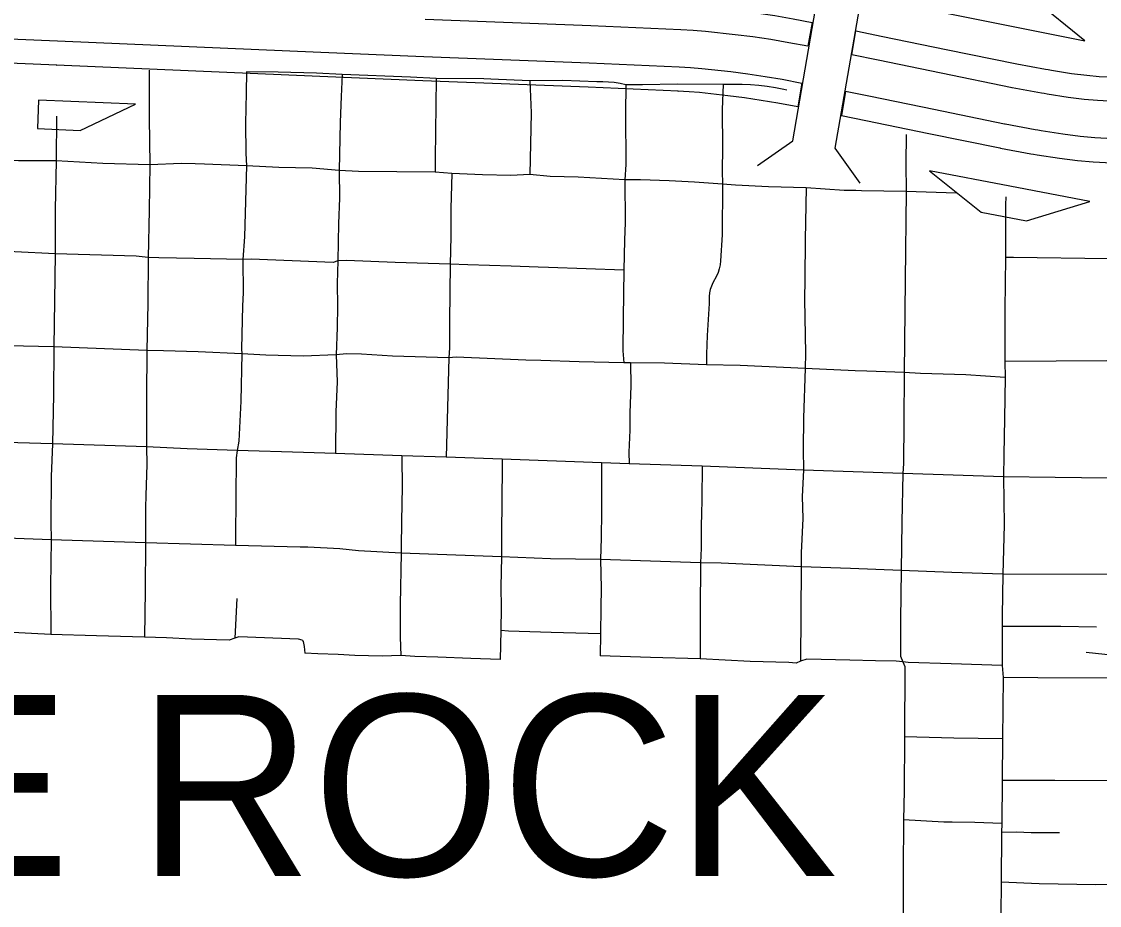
# Model space of a CAD drawing. Extents: x -19 to 366, y -4 to 359.
# Drawn here: x 152.654 to 153.368, y 190.584 to 191.169 of the extents above; entities that cross this region are included whole.
import ezdxf

# ---------------------------------------------------------------- set-up
doc = ezdxf.new("R2010")
doc.units = 0
for name, color, linetype in [('Level 19', 7, 'Continuous'), ('Level 33', 7, 'Continuous'), ('Level 39', 7, 'Continuous'), ('Level 40', 7, 'Continuous'), ('Level 42', 7, 'Continuous'), ('Level 6', 7, 'Continuous'), ('Level 60', 7, 'Continuous')]:
    doc.layers.add(name, color=color, linetype=linetype)

msp = doc.modelspace()

# ---------------------------------------------------------------- linework, layer by layer
at = {"layer": 'Level 19'}
for p, q in [((153.09027, 191.16371), (153.09022, 191.16371)), ((152.6774, 191.15646), (152.67731, 191.15646)), ((152.67662, 191.14038), (152.67681, 191.14037)), ((152.91934, 191.12991), (152.91922, 191.12992)), ((153.08827, 191.12304), (153.08839, 191.12303)), ((153.30959, 191.12541), (153.30962, 191.1254)), ((153.30474, 191.10127), (153.3047, 191.10127))]:
    msp.add_line(p, q, dxfattribs=at)
for points in [[(153.09106, 191.17978), (153.09937, 191.17938), (153.10808, 191.17866), (153.12803, 191.17648), (153.14022, 191.17493), (153.15246, 191.17312), (153.16458, 191.17105), (153.17714, 191.16866), (153.17426, 191.15283)], [(153.09022, 191.16371), (153.03051, 191.16639), (152.9209, 191.1706)], [(152.42355, 191.15559), (152.45976, 191.15628), (152.54204, 191.158), (152.56802, 191.15841), (152.59118, 191.15842), (152.61639, 191.15802), (152.65107, 191.15742), (152.6774, 191.15646)], [(153.17426, 191.15283), (153.16172, 191.1552), (153.14992, 191.15722), (153.13802, 191.15899), (153.12615, 191.16049), (153.10655, 191.16264), (153.09832, 191.16331), (153.09027, 191.16371)], [(153.30962, 191.1254), (153.26269, 191.13498), (153.22084, 191.14358), (153.20346, 191.14711), (153.20622, 191.16297)], [(153.20622, 191.16297), (153.22406, 191.15935), (153.26592, 191.15076), (153.31285, 191.14117)], [(153.31276, 191.14119), (153.31273, 191.14119), (153.33178, 191.13763), (153.33353, 191.13735), (153.33567, 191.13696), (153.34902, 191.13489), (153.3591, 191.1336), (153.36743, 191.13288), (153.37787, 191.1323), (153.38848, 191.13207), (153.39763, 191.13215), (153.40686, 191.13246), (153.41645, 191.13304), (153.44149, 191.13544), (153.52225, 191.14663), (153.62807, 191.16153)], [(152.67731, 191.15646), (152.85177, 191.14891), (152.91991, 191.146)], [(152.91996, 191.146), (153.02949, 191.14179), (153.08911, 191.13911)], [(153.63032, 191.14559), (153.52448, 191.13069), (153.44337, 191.11945), (153.4177, 191.11698), (153.40761, 191.11638), (153.39797, 191.11606), (153.38838, 191.11597), (153.37725, 191.11622), (153.36629, 191.11682), (153.35738, 191.11759), (153.34677, 191.11895), (153.33297, 191.12108), (153.33081, 191.12148), (153.32904, 191.12176), (153.30966, 191.12539), (153.30959, 191.12541)], [(152.67681, 191.14037), (152.65064, 191.14132), (152.61612, 191.14192), (152.59105, 191.14232), (152.56815, 191.14231), (152.54233, 191.1419), (152.46009, 191.14019), (152.42385, 191.1395)], [(152.91922, 191.12992), (152.85107, 191.13282), (152.67662, 191.14038)], [(153.08906, 191.13911), (153.09671, 191.13874), (153.1042, 191.13812), (153.12326, 191.13604), (153.13466, 191.13459), (153.14604, 191.1329), (153.15736, 191.13097), (153.17042, 191.12849), (153.16774, 191.11262)], [(153.08839, 191.12303), (153.02882, 191.1257), (152.91934, 191.12991)], [(153.16774, 191.11262), (153.1545, 191.11513), (153.1435, 191.117), (153.13247, 191.11864), (153.12137, 191.12005), (153.10267, 191.1221), (153.09566, 191.12267), (153.08827, 191.12304)], [(153.19933, 191.12282), (153.19665, 191.10694), (153.21269, 191.10368), (153.25452, 191.09509), (153.30147, 191.0855)], [(153.3047, 191.10127), (153.25775, 191.11086), (153.21591, 191.11945), (153.19933, 191.12282)], [(153.63375, 191.12121), (153.52789, 191.1063), (153.44624, 191.09499), (153.41961, 191.09243), (153.40875, 191.09179), (153.3985, 191.09144), (153.38822, 191.09135), (153.37631, 191.09161), (153.36455, 191.09226), (153.35475, 191.09311), (153.34332, 191.09457), (153.32885, 191.09681), (153.32665, 191.09721), (153.32486, 191.09749), (153.30497, 191.10122), (153.30474, 191.10127)], [(153.30156, 191.08548), (153.3019, 191.08542), (153.32213, 191.08163), (153.32394, 191.08134), (153.32616, 191.08093), (153.34107, 191.07863), (153.35304, 191.0771), (153.36341, 191.0762), (153.37569, 191.07552), (153.38811, 191.07525), (153.39884, 191.07534), (153.4095, 191.0757), (153.42086, 191.07638), (153.44811, 191.079), (153.53011, 191.09036), (153.63599, 191.10527)]]:
    msp.add_lwpolyline(points, dxfattribs=at)
at = {"layer": 'Level 33'}
for points in [[(152.73811, 191.137), (152.73808, 191.10542)], [(152.80263, 191.13586), (152.8022, 191.12187), (152.80192, 191.10177), (152.80204, 191.08211), (152.80246, 191.07358)], [(152.86594, 191.13402), (152.84889, 191.13494), (152.8235, 191.1356), (152.80263, 191.13586)], [(152.86594, 191.13402), (152.86514, 191.11965), (152.86447, 191.10261), (152.86398, 191.07052)], [(152.92807, 191.13156), (152.9112, 191.13241), (152.86594, 191.13402)], [(152.92807, 191.13156), (152.9275, 191.07847), (152.92756, 191.06952)], [(152.95963, 191.13119), (152.92807, 191.13156)], [(152.99031, 191.12996), (152.96448, 191.13113), (152.95963, 191.13119)], [(152.99031, 191.12996), (152.99108, 191.10884), (152.9903, 191.06784)], [(153.05376, 191.12734), (153.04997, 191.12813), (153.04614, 191.12872), (153.04232, 191.1291), (153.03845, 191.12927), (153.0346, 191.12924), (153.01202, 191.13005), (152.99031, 191.12996)], [(153.05376, 191.12734), (153.05347, 191.10851), (153.05373, 191.07457), (153.05319, 191.06435)], [(153.11816, 191.12743), (153.088, 191.12777), (153.06487, 191.12735), (153.05376, 191.12734)], [(153.11816, 191.12743), (153.11759, 191.11091), (153.11784, 191.08564), (153.11766, 191.07034), (153.11781, 191.06158)], [(153.16046, 191.12371), (153.15851, 191.12426), (153.15303, 191.12535), (153.14751, 191.12622), (153.14195, 191.12686), (153.1364, 191.12728), (153.1308, 191.12747), (153.11816, 191.12743)], [(152.67666, 191.10646), (152.67646, 191.07686)], [(152.73808, 191.10542), (152.73859, 191.07418)], [(153.23939, 191.09441), (153.23923, 191.07518), (153.23938, 191.0566)], [(152.67646, 191.07686), (152.65142, 191.07702), (152.61443, 191.07836)], [(152.67646, 191.07686), (152.67588, 191.0448)], [(152.73859, 191.07418), (152.70734, 191.07527), (152.67646, 191.07686)], [(152.73859, 191.07418), (152.73808, 191.04432)], [(152.7686, 191.07494), (152.75952, 191.07514), (152.73859, 191.07418)], [(152.80246, 191.07358), (152.77476, 191.07481), (152.7686, 191.07494)], [(152.80246, 191.07358), (152.80128, 191.02659), (152.80015, 191.01148)], [(152.86398, 191.07052), (152.84603, 191.07207), (152.82385, 191.07246), (152.80246, 191.07358)], [(152.86398, 191.07052), (152.86413, 191.05212), (152.86354, 191.03543), (152.86295, 191.01069)], [(152.92756, 191.06952), (152.87674, 191.06993), (152.86398, 191.07052)], [(152.9385, 191.06859), (152.92756, 191.06952)], [(152.9385, 191.06859), (152.93789, 191.0453), (152.93783, 191.02677), (152.93745, 191.00856)], [(152.95882, 191.06774), (152.9385, 191.06859)], [(152.9903, 191.06784), (152.97762, 191.06723), (152.95882, 191.06774)], [(153.05319, 191.06435), (153.02218, 191.06602), (153.00376, 191.06666), (152.9903, 191.06784)], [(153.05319, 191.06435), (153.05329, 191.03613), (153.05284, 191.02429), (153.05242, 191.00445)], [(153.11781, 191.06158), (153.09934, 191.06285), (153.08259, 191.06373), (153.06354, 191.06431), (153.05319, 191.06435)], [(153.11781, 191.06158), (153.11756, 191.02784), (153.11661, 191.01064), (153.11626, 191.00801), (153.11567, 191.00543), (153.11487, 191.0029), (153.11385, 191.00046), (153.11145, 190.99609), (153.1105, 190.99396), (153.10976, 190.99175), (153.10926, 190.98948), (153.10895, 190.98717), (153.1089, 190.98485), (153.10906, 190.98252), (153.10776, 190.96118), (153.10721, 190.94876), (153.10718, 190.94185)], [(153.17325, 191.05902), (153.14839, 191.0597), (153.12633, 191.0608), (153.11781, 191.06158)], [(153.17325, 191.05902), (153.17262, 191.02487), (153.17232, 190.99853), (153.17217, 190.98509), (153.17274, 190.94944), (153.17269, 190.93939)], [(153.20623, 191.05723), (153.19853, 191.05737), (153.17325, 191.05902)], [(153.23938, 191.0566), (153.20981, 191.05716), (153.20623, 191.05723)], [(153.23938, 191.0566), (153.23879, 190.9978), (153.2382, 190.93675)], [(153.27259, 191.05555), (153.23938, 191.0566)], [(153.30544, 191.05308), (153.30536, 191.04783)], [(152.67588, 191.0448), (152.67572, 191.01523)], [(152.73808, 191.04432), (152.73748, 191.01291)], [(153.30536, 191.04783), (153.30523, 191.01284)], [(152.67572, 191.01523), (152.64901, 191.01666), (152.61353, 191.01744)], [(152.67572, 191.01523), (152.6753, 190.98414)], [(152.73748, 191.01291), (152.72948, 191.01374), (152.67572, 191.01523)], [(152.73748, 191.01291), (152.73709, 190.98241)], [(152.76784, 191.01229), (152.74455, 191.01258), (152.73748, 191.01291)], [(152.80015, 191.01148), (152.76784, 191.01229)], [(152.80015, 191.01148), (152.8004, 190.98942), (152.79978, 190.98083)], [(152.86295, 191.01069), (152.86002, 191.00962), (152.80561, 191.0117), (152.80015, 191.01148)], [(152.86295, 191.01069), (152.86253, 190.99571), (152.86278, 190.98074), (152.86269, 190.96654), (152.86188, 190.94834)], [(152.93745, 191.00856), (152.901, 191.00963), (152.86887, 191.01087), (152.86295, 191.01069)], [(152.93745, 191.00856), (152.93693, 190.97082), (152.93689, 190.95309), (152.93659, 190.94641)], [(153.05242, 191.00445), (153.00263, 191.00625), (152.99566, 191.0065), (152.97785, 191.00714), (152.94905, 191.00798), (152.93745, 191.00856)], [(153.30523, 191.01284), (153.30495, 190.97851)], [(153.37355, 191.01212), (153.31062, 191.01301), (153.30523, 191.01284)], [(153.05242, 191.00445), (153.05211, 190.97291)], [(152.6753, 190.98414), (152.67491, 190.95371)], [(152.73709, 190.98241), (152.73658, 190.95135)], [(152.79978, 190.98083), (152.79929, 190.95231), (152.79952, 190.94908)], [(153.05211, 190.97291), (153.05191, 190.95101), (153.0525, 190.94309)], [(153.30495, 190.97851), (153.30492, 190.94401)], [(152.67491, 190.95371), (152.6446, 190.95431), (152.61305, 190.95515)], [(152.67491, 190.95371), (152.67474, 190.92201)], [(152.73658, 190.95135), (152.67491, 190.95371)], [(152.73658, 190.95135), (152.73631, 190.92056)], [(152.79952, 190.94908), (152.77059, 190.95047), (152.74755, 190.95118), (152.73658, 190.95135)], [(152.79952, 190.94908), (152.79883, 190.9177)], [(152.86188, 190.94834), (152.84014, 190.94765), (152.81533, 190.94813), (152.79952, 190.94908)], [(152.86188, 190.94834), (152.86253, 190.9305), (152.8618, 190.91062), (152.86144, 190.88311)], [(152.93659, 190.94641), (152.89918, 190.94762), (152.87866, 190.94879), (152.86887, 190.94902), (152.86188, 190.94834)], [(152.93659, 190.94641), (152.93484, 190.88069)], [(153.0525, 190.94309), (153.02297, 190.94374), (152.99746, 190.94461), (152.98762, 190.94495), (152.94141, 190.94693), (152.93659, 190.94641)], [(153.33878, 190.94418), (153.30492, 190.94401)], [(153.3724, 190.94439), (153.33878, 190.94418)], [(153.05686, 190.94316), (153.0525, 190.94309)], [(153.05686, 190.94316), (153.05701, 190.92787), (153.05652, 190.90993)], [(153.10718, 190.94185), (153.07931, 190.94296), (153.05686, 190.94316)], [(153.17269, 190.93939), (153.12945, 190.94133), (153.10718, 190.94185)], [(153.17269, 190.93939), (153.17139, 190.90663)], [(153.20565, 190.9379), (153.17269, 190.93939)], [(153.2382, 190.93675), (153.21338, 190.93763), (153.20565, 190.9379)], [(153.30492, 190.94401), (153.30497, 190.93347)], [(153.2382, 190.93675), (153.23801, 190.90368)], [(153.27147, 190.93546), (153.24907, 190.93616), (153.2382, 190.93675)], [(153.30497, 190.93347), (153.27903, 190.93522), (153.27147, 190.93546)], [(153.30497, 190.93347), (153.30472, 190.90619), (153.30414, 190.88208), (153.30398, 190.86763)], [(152.67474, 190.92201), (152.67408, 190.8894)], [(152.73631, 190.92056), (152.73619, 190.88738)], [(152.79883, 190.9177), (152.79746, 190.89127), (152.79644, 190.88514)], [(153.05652, 190.90993), (153.05635, 190.89844), (153.05579, 190.88391), (153.05604, 190.87622)], [(153.17139, 190.90663), (153.17126, 190.88571), (153.17144, 190.87197)], [(153.23801, 190.90368), (153.23766, 190.87649), (153.23722, 190.86983)], [(152.67408, 190.8894), (152.61259, 190.8913)], [(152.67408, 190.8894), (152.67316, 190.86791), (152.67285, 190.83728), (152.67317, 190.82577)], [(152.73619, 190.88738), (152.67408, 190.8894)], [(152.73619, 190.88738), (152.73659, 190.87577), (152.73582, 190.85535)], [(152.79644, 190.88514), (152.7633, 190.88625), (152.73619, 190.88738)], [(152.79644, 190.88514), (152.79576, 190.88019), (152.79556, 190.8536)], [(152.8403, 190.88373), (152.79644, 190.88514)], [(152.86144, 190.88311), (152.8403, 190.88373)], [(152.90549, 190.88161), (152.86144, 190.88311)], [(152.90549, 190.88161), (152.9056, 190.85975), (152.90543, 190.85097)], [(152.93484, 190.88069), (152.90549, 190.88161)], [(152.97187, 190.87931), (152.93484, 190.88069)], [(152.97187, 190.87931), (152.97163, 190.84686)], [(153.03774, 190.87692), (152.97187, 190.87931)], [(153.03774, 190.87692), (153.03759, 190.84447)], [(153.05604, 190.87622), (153.03774, 190.87692)], [(153.1044, 190.8747), (153.05604, 190.87622)], [(153.1044, 190.8747), (153.1042, 190.85296), (153.10383, 190.84244)], [(153.17144, 190.87197), (153.1044, 190.8747)], [(153.17144, 190.87197), (153.17051, 190.85457), (153.17097, 190.83997)], [(153.23722, 190.86983), (153.17144, 190.87197)], [(153.23722, 190.86983), (153.23667, 190.83755)], [(153.30398, 190.86763), (153.23722, 190.86983)], [(153.30398, 190.86763), (153.30446, 190.8358)], [(153.33814, 190.86721), (153.30398, 190.86763)], [(153.37311, 190.86679), (153.33814, 190.86721)], [(152.73582, 190.85535), (152.73552, 190.84719), (152.73568, 190.82387)], [(152.79556, 190.8536), (152.79515, 190.82754), (152.79532, 190.82203)], [(152.90543, 190.85097), (152.90494, 190.82238), (152.90498, 190.81712)], [(152.97163, 190.84686), (152.97146, 190.83515), (152.97146, 190.81457)], [(153.03759, 190.84447), (153.03735, 190.82713), (153.03691, 190.81279)], [(153.10383, 190.84244), (153.10361, 190.83609), (153.1038, 190.82039), (153.10326, 190.81062)], [(153.17097, 190.83997), (153.16999, 190.81722), (153.16985, 190.80791)], [(153.23667, 190.83755), (153.23623, 190.80567)], [(153.30446, 190.8358), (153.30361, 190.80313)], [(152.67317, 190.82577), (152.63139, 190.82736), (152.61078, 190.82745)], [(152.67317, 190.82577), (152.67274, 190.79492)], [(152.73568, 190.82387), (152.67317, 190.82577)], [(152.73568, 190.82387), (152.73538, 190.79258)], [(152.79532, 190.82203), (152.73568, 190.82387)], [(152.83805, 190.8211), (152.79532, 190.82203)], [(152.90498, 190.81712), (152.87665, 190.81867), (152.86425, 190.8199), (152.84322, 190.82097), (152.83805, 190.8211)], [(152.90498, 190.81712), (152.90429, 190.78309)], [(152.97146, 190.81457), (152.90498, 190.81712)], [(152.97146, 190.81457), (152.97109, 190.79464), (152.97116, 190.78114)], [(153.00395, 190.8133), (152.97146, 190.81457)], [(153.03691, 190.81279), (153.00395, 190.8133)], [(153.03691, 190.81279), (153.03736, 190.79379), (153.03729, 190.78082)], [(153.10326, 190.81062), (153.03691, 190.81279)], [(153.10326, 190.81062), (153.10308, 190.7786)], [(153.16985, 190.80791), (153.11698, 190.81042), (153.10326, 190.81062)], [(153.16985, 190.80791), (153.16949, 190.74541)], [(153.2027, 190.8068), (153.16985, 190.80791)], [(153.23623, 190.80567), (153.2027, 190.8068)], [(153.23623, 190.80567), (153.23583, 190.77305), (153.2357, 190.74881), (153.23719, 190.74507)], [(153.26983, 190.80429), (153.23623, 190.80567)], [(153.30361, 190.80313), (153.26983, 190.80429)], [(153.30361, 190.80313), (153.30299, 190.77553), (153.30299, 190.76837)], [(153.45756, 190.80214), (153.4493, 190.80208), (153.408, 190.80274), (153.38234, 190.80282), (153.37732, 190.80284), (153.30361, 190.80313)], [(152.67274, 190.79492), (152.67293, 190.76326)], [(152.73538, 190.79258), (152.73499, 190.76143)], [(152.79613, 190.78694), (152.79483, 190.76064)], [(152.90429, 190.78309), (152.90442, 190.7615), (152.90471, 190.74924)], [(152.97116, 190.78114), (152.97098, 190.76587)], [(153.03729, 190.78082), (153.03707, 190.76364)], [(153.10308, 190.7786), (153.10313, 190.74695)], [(152.97098, 190.76587), (152.97056, 190.74669)], [(153.00425, 190.76449), (152.97599, 190.76548), (152.97098, 190.76587)], [(153.36553, 190.76794), (153.34188, 190.76838), (153.31471, 190.76854), (153.30299, 190.76837)], [(153.30299, 190.76837), (153.30305, 190.74266)], [(152.67293, 190.76326), (152.64307, 190.76473)], [(152.70317, 190.76239), (152.67293, 190.76326)], [(152.73499, 190.76143), (152.70317, 190.76239)], [(152.76607, 190.76013), (152.74942, 190.76107), (152.73499, 190.76143)], [(152.79483, 190.76064), (152.79108, 190.75939), (152.76607, 190.76013)], [(152.83949, 190.75946), (152.83701, 190.7601), (152.79739, 190.76161), (152.79483, 190.76064)], [(152.83949, 190.75946), (152.84008, 190.75859), (152.84077, 190.75532), (152.84112, 190.75081)], [(153.03707, 190.76364), (153.00425, 190.76449)], [(153.03707, 190.76364), (153.03687, 190.74903)], [(152.90471, 190.74924), (152.89233, 190.74892), (152.87425, 190.74933), (152.86327, 190.74989), (152.84976, 190.75032), (152.84112, 190.75081)], [(152.97056, 190.74669), (152.95107, 190.74724), (152.92921, 190.74824), (152.91406, 190.74863), (152.90471, 190.74924)], [(153.0702, 190.7479), (153.03687, 190.74903)], [(153.10313, 190.74695), (153.0702, 190.7479)], [(153.13605, 190.74538), (153.10313, 190.74695)], [(153.16949, 190.74541), (153.16659, 190.74417), (153.16172, 190.74461), (153.13605, 190.74538)], [(153.20208, 190.74624), (153.17368, 190.74686), (153.16949, 190.74541)], [(153.23719, 190.74507), (153.23284, 190.74541), (153.21912, 190.74578), (153.20208, 190.74624)], [(153.23719, 190.74507), (153.23868, 190.74196), (153.23831, 190.69547)], [(153.26922, 190.74383), (153.24082, 190.74473), (153.23719, 190.74507)], [(153.30305, 190.74266), (153.26922, 190.74383)], [(153.30305, 190.74266), (153.30369, 190.73472)], [(153.30369, 190.73472), (153.30323, 190.69398)], [(153.45567, 190.73383), (153.39572, 190.73422), (153.39444, 190.73423), (153.38724, 190.73428), (153.32674, 190.73446), (153.30369, 190.73472)], [(153.23831, 190.69547), (153.23811, 190.65963), (153.23783, 190.64031)], [(153.2711, 190.69452), (153.23831, 190.69547)], [(153.30323, 190.69398), (153.2711, 190.69452)], [(153.30323, 190.69398), (153.30305, 190.66651)], [(153.30305, 190.66651), (153.30277, 190.63808)], [(153.37968, 190.66617), (153.33789, 190.66656), (153.30305, 190.66651)], [(153.23783, 190.64031), (153.23753, 190.60691), (153.23741, 190.57271), (153.23669, 190.55802)], [(153.26987, 190.63887), (153.2644, 190.63896), (153.23783, 190.64031)], [(153.30277, 190.63808), (153.28489, 190.63861), (153.26987, 190.63887)], [(153.30277, 190.63808), (153.30274, 190.63204)], [(153.30274, 190.63204), (153.30244, 190.59911)], [(153.34113, 190.63177), (153.32218, 190.63187), (153.31263, 190.63218), (153.30274, 190.63204)], [(153.30244, 190.59911), (153.30193, 190.55588)], [(153.48855, 190.59581), (153.45256, 190.59626), (153.44479, 190.59645), (153.42483, 190.59693), (153.41788, 190.59566), (153.41205, 190.59526), (153.40875, 190.59521), (153.4051, 190.5955), (153.3955, 190.5966), (153.39405, 190.59677), (153.39108, 190.59711), (153.38762, 190.59724), (153.37892, 190.59746), (153.36504, 190.59733), (153.3276, 190.59803), (153.30244, 190.59911)]]:
    msp.add_lwpolyline(points, dxfattribs=at)
at = {"layer": 'Level 39'}
for points in [[(153.16434, 191.09014), (153.1819, 191.19173)], [(153.20989, 191.18689), (153.19233, 191.0853)], [(153.14112, 191.07377), (153.16434, 191.09014)], [(153.19233, 191.0853), (153.2087, 191.06208)]]:
    msp.add_lwpolyline(points, dxfattribs=at)
at = {"layer": 'Level 40'}
msp.add_line((153.3835, 190.74849), (153.35864, 190.75114), dxfattribs=at)
at = {"layer": 'Level 42'}
for p, q in [((153.35785, 191.15637), (153.32395, 191.18401)), ((153.25195, 191.17754), (153.3049, 191.16696)), ((153.3049, 191.16696), (153.35785, 191.15637)), ((152.66478, 191.11719), (152.66397, 191.09826)), ((152.72893, 191.11445), (152.66478, 191.11719)), ((152.69236, 191.09705), (152.72893, 191.11445)), ((152.66397, 191.09826), (152.69236, 191.09705)), ((153.30805, 191.06018), (153.255, 191.07029)), ((153.255, 191.07029), (153.28915, 191.04296)), ((153.36109, 191.05007), (153.30805, 191.06018)), ((153.31928, 191.03721), (153.36109, 191.05007)), ((153.28915, 191.04296), (153.31928, 191.03721))]:
    msp.add_line(p, q, dxfattribs=at)
at = {"layer": 'Level 60'}
for points in [[(156.50946, 189.3937), (156.44759, 191.65634), (156.2114, 200.27623), (155.97446, 208.89626), (155.73678, 217.51643), (155.49836, 226.13674), (155.2592, 234.75719), (155.01929, 243.37778), (154.77865, 251.9985), (154.53727, 260.61937), (154.29515, 269.24038), (154.0523, 277.86152), (153.80871, 286.48281), (153.56438, 295.10424), (153.31933, 303.72581), (153.07354, 312.34752), (152.82702, 320.96938), (152.57978, 329.59137), (152.3318, 338.21351), (152.0831, 346.83579)], [(154.11585, 1.87092), (153.9063, 10.48743), (153.69602, 19.10409), (153.48501, 27.72087), (153.27327, 36.3378), (153.0608, 44.95486), (152.84759, 53.57206), (152.63366, 62.1894), (152.419, 70.80688), (152.20362, 79.42449), (151.98751, 88.04225), (151.77068, 96.66014), (151.55312, 105.27817), (151.33484, 113.89634), (151.11584, 122.51465), (150.89612, 131.13311), (150.67568, 139.7517), (150.45452, 148.37043), (150.23264, 156.98931), (150.01005, 165.60832), (149.78674, 174.22748), (149.56272, 182.84677), (149.33799, 191.46621), (149.11254, 200.0858), (148.88638, 208.70552), (148.65952, 217.32539), (148.43194, 225.9454), (148.20366, 234.56555), (147.97466, 243.18584), (147.74497, 251.80628), (147.51457, 260.42687), (147.28346, 269.04759), (147.05165, 277.66846), (146.81914, 286.28948), (146.58593, 294.91064), (146.35202, 303.53194), (146.11742, 312.15339), (145.88211, 320.77499), (145.64611, 329.39673), (145.40941, 338.01861), (145.17202, 346.64065)], [(0, 189.51617), (7.11214, 189.52059), (14.22427, 189.53386), (21.33637, 189.55597), (28.44845, 189.58693), (35.56048, 189.62672), (42.67245, 189.67537), (49.78436, 189.73285), (56.89619, 189.79918), (64.00793, 189.87436), (71.11958, 189.95838), (78.23111, 190.05124), (85.34253, 190.15294), (92.45381, 190.26349), (99.56495, 190.38288), (106.67593, 190.51112), (113.78675, 190.6482), (120.89739, 190.79412), (128.00785, 190.94888), (135.11811, 191.11248), (142.22816, 191.28493), (149.33799, 191.46621), (156.44759, 191.65634), (163.55694, 191.85531), (170.66605, 192.06312), (177.77489, 192.27977), (184.88345, 192.50526), (191.99173, 192.73959), (199.09971, 192.98276), (206.20739, 193.23477), (213.31474, 193.49561), (220.42177, 193.7653), (227.52845, 194.04382), (234.63479, 194.33118), (241.74076, 194.62738), (248.84635, 194.93241), (255.95157, 195.24628), (263.05638, 195.56898), (270.16079, 195.90052), (277.26478, 196.24089), (284.36834, 196.5901), (291.47147, 196.94814), (298.57414, 197.31501), (305.67635, 197.69072), (312.77809, 198.07525), (319.87934, 198.46862), (326.9801, 198.87082), (334.08035, 199.28185), (341.18009, 199.7017)], [(0, 180.89994), (7.12284, 180.90436), (14.24566, 180.9176), (21.36847, 180.93968), (28.49124, 180.97058), (35.61397, 181.01031), (42.73664, 181.05888), (49.85925, 181.11627), (56.98178, 181.18249), (64.10422, 181.25754), (71.22656, 181.34142), (78.3488, 181.43413), (85.47091, 181.53567), (92.5929, 181.64603), (99.71474, 181.76523), (106.83643, 181.89325), (113.95795, 182.0301), (121.0793, 182.17578), (128.20046, 182.33029), (135.32143, 182.49362), (142.44218, 182.66579), (149.56272, 182.84677), (156.68303, 183.03659), (163.8031, 183.23523), (170.92291, 183.4427), (178.04247, 183.65899), (185.16175, 183.88411), (192.28074, 184.11805), (199.39944, 184.36082), (206.51784, 184.61242), (213.63591, 184.87283), (220.75366, 185.14207), (227.87107, 185.42014), (234.98813, 185.70702), (242.10483, 186.00273), (249.22115, 186.30726), (256.33709, 186.62061), (263.45264, 186.94279), (270.56779, 187.27378), (277.68251, 187.61359), (284.79682, 187.96222), (291.91068, 188.31967), (299.02409, 188.68594), (306.13705, 189.06103), (313.24954, 189.44494), (320.36154, 189.83766), (327.47305, 190.23919), (334.58406, 190.64954), (341.69455, 191.06871)]]:
    msp.add_spline(points, degree=3, dxfattribs=at)

# ---------------------------------------------------------------- texts
at = {"layer": 'Level 6'}
msp.add_text('LITTLE ROCK', height=0.12, dxfattribs=at).set_placement((152.15957, 190.60319))

doc.saveas('drawing.dxf')
